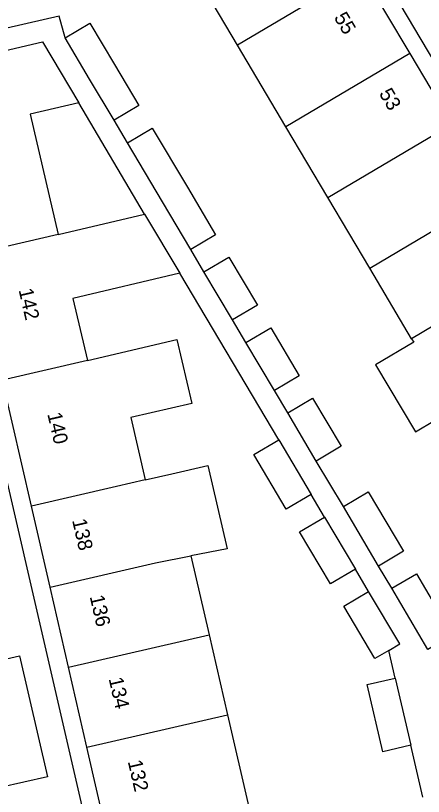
# Model space of a CAD drawing. Extents: x 156414 to 157775, y 382335 to 383765.
# Drawn here: x 156783.4 to 156811.7, y 383534.9 to 383589.1 of the extents above; entities that cross this region are included whole.
import ezdxf

# ---------------------------------------------------------------- set-up
doc = ezdxf.new("R2010")
doc.units = 0
for name, color, linetype in [('IMGEO_Pand', 7, 'Continuous'), ('IMGEO_Pand_nummerreeks', 7, 'Continuous'), ('IMGEO_Voetpad_open', 7, 'Continuous')]:
    doc.layers.add(name, color=color, linetype=linetype)

msp = doc.modelspace()

# ---------------------------------------------------------------- linework, layer by layer
at = {"layer": 'IMGEO_Pand'}
for points in [[(156798.769, 383587.037), (156795.379, 383592.75), (156800.008, 383595.495)], [(156807.368, 383592.139), (156798.769, 383587.037)], [(156807.368, 383592.139), (156810.735, 383586.463)], [(156786.798, 383587.555), (156788.517, 383588.577), (156790.221, 383585.71), (156791.924, 383582.844), (156790.204, 383581.822)], [(156777.425, 383585.449), (156785.225, 383587.268), (156787.749, 383583.025)], [(156790.204, 383581.822), (156788.501, 383584.689), (156786.798, 383587.555)], [(156802.135, 383581.36), (156798.769, 383587.037)], [(156810.735, 383586.463), (156802.135, 383581.36)], [(156810.735, 383586.463), (156813.642, 383581.56)], [(156787.749, 383583.025), (156784.38, 383582.239), (156786.324, 383573.903)], [(156791.133, 383580.262), (156792.854, 383581.281), (156795.288, 383577.173), (156797.241, 383573.876), (156795.521, 383572.856)], [(156805.043, 383576.458), (156802.135, 383581.36)], [(156805.043, 383576.458), (156813.642, 383581.56)], [(156795.521, 383572.856), (156793.567, 383576.154), (156791.133, 383580.262)], [(156807.95, 383571.555), (156805.043, 383576.458)], [(156807.95, 383571.555), (156816.55, 383576.657)], [(156786.324, 383573.903), (156792.322, 383575.307)], [(156792.322, 383575.307), (156794.762, 383571.195)], [(156786.324, 383573.903), (156780.408, 383572.537)], [(156796.442, 383571.308), (156798.162, 383572.328), (156800.149, 383568.979), (156798.429, 383567.958)], [(156810.857, 383566.652), (156807.95, 383571.555)], [(156819.458, 383571.755), (156810.857, 383566.652)], [(156794.762, 383571.195), (156787.333, 383569.455), (156788.345, 383565.133)], [(156798.429, 383567.958), (156796.442, 383571.308)], [(156799.356, 383566.397), (156801.075, 383567.418), (156803.06, 383564.078), (156801.341, 383563.057)], [(156788.345, 383565.133), (156794.563, 383566.588), (156795.602, 383562.15), (156791.365, 383561.184), (156792.353, 383556.851)], [(156810.857, 383566.652), (156811.005, 383566.403), (156808.364, 383564.837), (156811.125, 383560.183), (156813.765, 383561.749)], [(156801.341, 383563.057), (156799.356, 383566.397)], [(156788.345, 383565.133), (156782.46, 383563.774)], [(156784.476, 383555.032), (156782.46, 383563.774)], [(156802.259, 383561.501), (156803.979, 383562.521), (156805.962, 383559.18), (156804.242, 383558.159)], [(156804.242, 383558.159), (156802.259, 383561.501)], [(156803.88, 383555.832), (156802.157, 383554.816), (156799.914, 383558.616), (156801.636, 383559.633)], [(156801.636, 383559.633), (156803.88, 383555.832)], [(156792.353, 383556.851), (156794.211, 383557.28), (156796.71, 383557.857), (156798.047, 383552.068), (156795.529, 383551.571)], [(156792.353, 383556.851), (156790.362, 383556.391), (156784.476, 383555.032)], [(156806.121, 383555.001), (156807.842, 383556.021), (156810.291, 383551.887), (156808.571, 383550.867)], [(156785.751, 383549.394), (156784.476, 383555.032)], [(156808.571, 383550.867), (156806.121, 383555.001)], [(156806.954, 383550.647), (156805.234, 383549.627), (156803.086, 383553.249), (156804.806, 383554.269)], [(156804.806, 383554.269), (156806.954, 383550.647)], [(156785.751, 383549.394), (156793.084, 383551.088), (156795.529, 383551.571)], [(156795.529, 383551.571), (156796.794, 383546.095)], [(156809.486, 383549.321), (156811.211, 383550.332), (156813.709, 383546.071), (156811.984, 383545.06)], [(156787.033, 383543.841), (156785.751, 383549.394)], [(156811.984, 383545.06), (156809.486, 383549.321)], [(156809.269, 383545.006), (156808.316, 383544.44), (156806.156, 383548.076), (156807.875, 383549.098)], [(156809.269, 383545.006), (156810.036, 383545.461), (156807.875, 383549.098)], [(156787.033, 383543.841), (156796.794, 383546.095)], [(156796.794, 383546.095), (156798.076, 383540.541)], [(156788.315, 383538.287), (156787.033, 383543.841)], [(156810.799, 383538.416), (156808.851, 383537.964), (156807.766, 383542.637), (156809.714, 383543.089)], [(156809.714, 383543.089), (156810.799, 383538.416)], [(156788.315, 383538.287), (156798.076, 383540.541)], [(156798.076, 383540.541), (156799.561, 383534.111)], [(156789.8, 383531.856), (156788.315, 383538.287)]]:
    msp.add_lwpolyline(points, dxfattribs=at)
at = {"layer": 'IMGEO_Voetpad_open'}
for points in [[(156797.939, 383610.291), (156851.752, 383519.69), (156852.95, 383516.341), (156853.052, 383515.897)], [(156786.798, 383587.555), (156786.385, 383589.061), (156781.609, 383587.956)], [(156796.755, 383496.15), (156776.212, 383585.17)], [(156792.322, 383575.307), (156787.749, 383583.025)], [(156791.133, 383580.262), (156790.204, 383581.822)], [(156796.442, 383571.308), (156795.521, 383572.856)], [(156801.636, 383559.633), (156794.762, 383571.195)], [(156799.356, 383566.397), (156798.429, 383567.958)], [(156802.259, 383561.501), (156801.341, 383563.057)], [(156806.121, 383555.001), (156804.242, 383558.159)], [(156804.806, 383554.269), (156803.88, 383555.832)], [(156809.486, 383549.321), (156808.571, 383550.867)], [(156807.875, 383549.098), (156806.954, 383550.647)], [(156809.714, 383543.089), (156809.269, 383545.006)], [(156778.679, 383543.495), (156783.632, 383544.621), (156785.565, 383536.232), (156780.62, 383535.105)], [(156811.628, 383534.821), (156810.799, 383538.416)]]:
    msp.add_lwpolyline(points, dxfattribs=at)

# ---------------------------------------------------------------- texts
at = {"layer": 'IMGEO_Pand_nummerreeks'}
for s, rotation, p in [('55', 300.6709, (156805.437, 383588.967)), ('53', 300.6709, (156808.569, 383583.685)), ('142', 283.0073, (156783.563, 383570.042)), ('140', 283.0059, (156785.558, 383561.426)), ('138', 283.0059, (156787.28, 383554.041)), ('136', 283.0059, (156788.502, 383548.746)), ('134', 283.0073, (156789.816, 383543.039)), ('132', 283.0073, (156791.145, 383537.29))]:
    msp.add_text(s, height=1, rotation=rotation, dxfattribs=at).set_placement(p)

doc.saveas('drawing.dxf')
